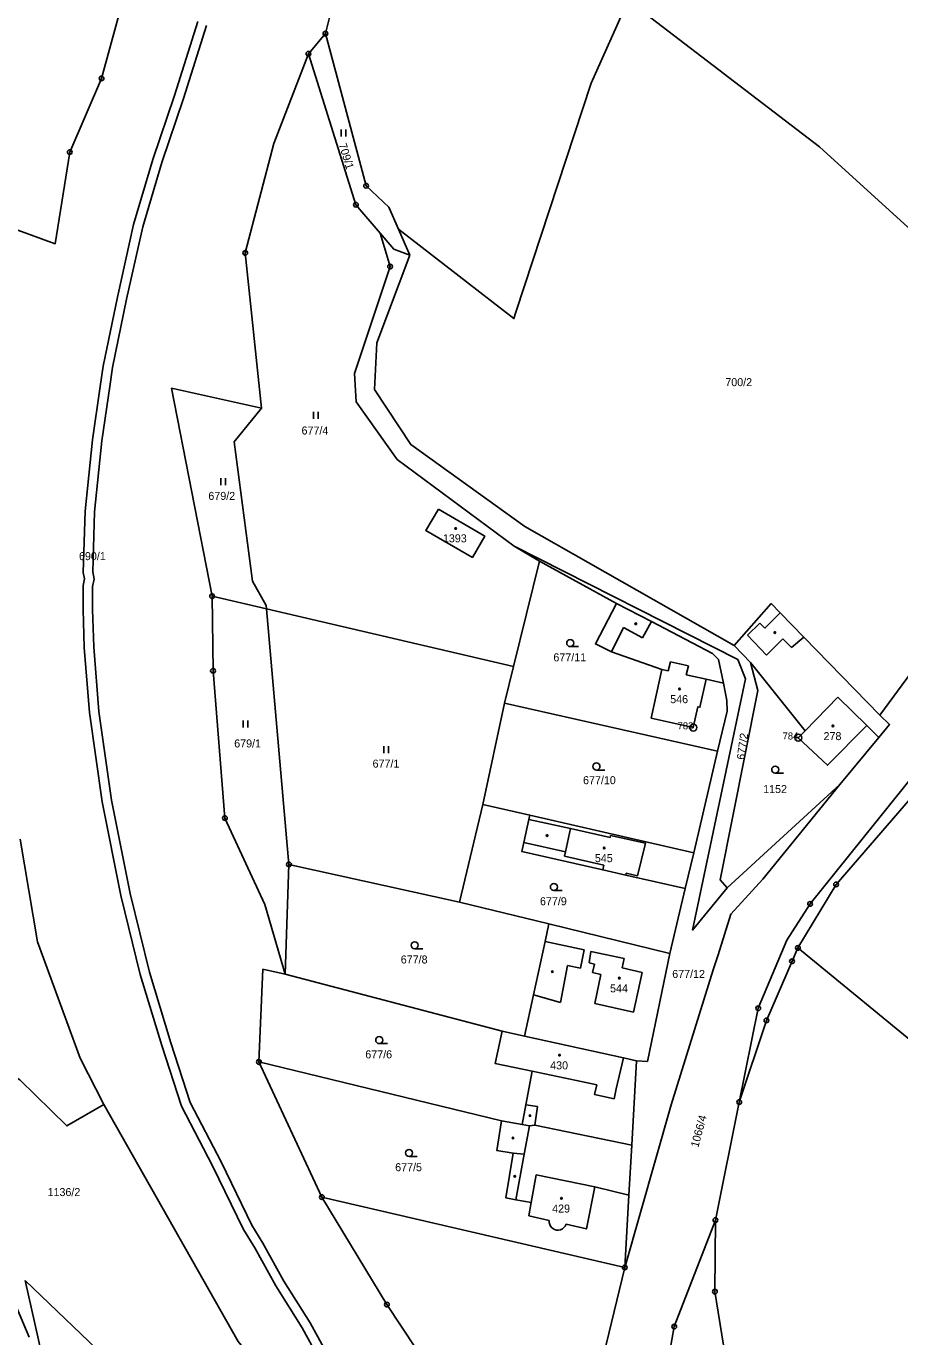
# Model space of a CAD drawing. Extents: x -680203 to -673936, y -1102717 to -1093650.
# Drawn here: x -678266.1 to -678080.7, y -1098026.9 to -1097748.5 of the extents above; entities that cross this region are included whole.
import ezdxf

# ---------------------------------------------------------------- set-up
doc = ezdxf.new("R2010")
doc.units = 0
for name, color, linetype in [('SOxx02xx_Koleje_param další_Popis10', 7, 'Continuous'), ('SOxxxxxx_Koleje_hlavní_body_Popis10', 7, 'Continuous'), ('SOxxxxxx_Koleje_LN_parametry_Popis10', 7, 'Continuous'), ('SOxxxxxx_Koleje_param další_Popis10', 7, 'Continuous'), ('SOxxxxxx_Osa_bod_P', 7, 'Continuous'), ('SOxxxxxx_Staničení_Popis10', 7, 'Continuous'), ('x_prac', 7, 'Continuous')]:
    doc.layers.add(name, color=color, linetype=linetype)

msp = doc.modelspace()

# ---------------------------------------------------------------- linework, layer by layer
at = {"layer": 'SOxx02xx_Koleje_param další_Popis10'}
for centre, radius in [((-678202.6, -1097750.12), 0.5), ((-678202.6, -1097750.12), 0.0303), ((-678206.22, -1097754.39), 0.5), ((-678206.22, -1097754.39), 0.0303), ((-678250.12, -1097759.62), 0.5), ((-678250.12, -1097759.62), 0.0303), ((-678256.89, -1097775.27), 0.5), ((-678256.89, -1097775.27), 0.0303), ((-678193.97, -1097782.44), 0.5), ((-678193.97, -1097782.44), 0.0303), ((-678196.15, -1097786.45), 0.5), ((-678196.15, -1097786.45), 0.0303), ((-678219.62, -1097796.7), 0.5), ((-678219.62, -1097796.7), 0.0303), ((-678188.88, -1097799.59), 0.5), ((-678188.88, -1097799.59), 0.0303), ((-678226.65, -1097869.62), 0.5), ((-678226.65, -1097869.62), 0.0303), ((-678226.47, -1097885.44), 0.5), ((-678226.47, -1097885.44), 0.0303), ((-678124.51, -1097897.5), 0.75), ((-678124.51, -1097897.5), 0.03), ((-678102.22, -1097899.66), 0.75), ((-678102.22, -1097899.66), 0.03), ((-678223.94, -1097916.72), 0.5), ((-678223.94, -1097916.72), 0.0303), ((-678210.34, -1097926.57), 0.5), ((-678210.34, -1097926.57), 0.0303), ((-678094.2, -1097930.82), 0.5), ((-678094.2, -1097930.82), 0.0303), ((-678099.72, -1097934.97), 0.5), ((-678099.72, -1097934.97), 0.0303), ((-678102.32, -1097944.3), 0.5), ((-678102.32, -1097944.3), 0.0303), ((-678103.56, -1097947.14), 0.5), ((-678103.56, -1097947.14), 0.0303), ((-678110.72, -1097957.1), 0.5), ((-678110.72, -1097957.1), 0.0303), ((-678109, -1097959.71), 0.5), ((-678109, -1097959.71), 0.0303), ((-678216.74, -1097968.53), 0.5), ((-678216.74, -1097968.53), 0.0303), ((-678114.75, -1097977.04), 0.5), ((-678114.75, -1097977.04), 0.0303), ((-678203.36, -1097997.23), 0.5), ((-678203.36, -1097997.23), 0.0303), ((-678119.81, -1098002.1), 0.5), ((-678119.81, -1098002.1), 0.0303), ((-678139.06, -1098012.15), 0.5), ((-678139.06, -1098012.15), 0.0303), ((-678119.94, -1098017.31), 0.5), ((-678119.94, -1098017.31), 0.0303), ((-678189.56, -1098020.05), 0.5), ((-678189.56, -1098020.05), 0.0303), ((-678128.56, -1098024.74), 0.5), ((-678128.56, -1098024.74), 0.0303)]:
    msp.add_circle(centre, radius, dxfattribs=at)
at = {"layer": 'SOxxxxxx_Koleje_hlavní_body_Popis10'}
for p, q in [((-678199.28, -1097771.97), (-678199.28, -1097770.47)), ((-678198.28, -1097771.97), (-678198.28, -1097770.47)), ((-678205.15, -1097831.95), (-678205.15, -1097830.45)), ((-678204.15, -1097831.95), (-678204.15, -1097830.45)), ((-678224.81, -1097846.02), (-678224.81, -1097844.52)), ((-678223.81, -1097846.02), (-678223.81, -1097844.52)), ((-678150.64, -1097880.31), (-678148.89, -1097880.31)), ((-678220.08, -1097897.52), (-678220.08, -1097896.02)), ((-678219.08, -1097897.52), (-678219.08, -1097896.02)), ((-678190.21, -1097902.92), (-678190.21, -1097901.42)), ((-678189.21, -1097902.92), (-678189.21, -1097901.42)), ((-678145.08, -1097906.52), (-678143.33, -1097906.52)), ((-678107.13, -1097907.18), (-678105.38, -1097907.18)), ((-678154.11, -1097932.11), (-678152.36, -1097932.11)), ((-678183.66, -1097944.49), (-678181.91, -1097944.49)), ((-678191.19, -1097964.63), (-678189.44, -1097964.63)), ((-678184.85, -1097988.6), (-678183.1, -1097988.6))]:
    msp.add_line(p, q, dxfattribs=at)
for centre in [(-678150.64, -1097879.56), (-678145.08, -1097905.77), (-678107.13, -1097906.43), (-678154.11, -1097931.36), (-678183.66, -1097943.74), (-678191.19, -1097963.88), (-678184.85, -1097987.85)]:
    msp.add_circle(centre, 0.75, dxfattribs=at)
at = {"layer": 'SOxxxxxx_Koleje_LN_parametry_Popis10'}
for points in [[(-678229.66, -1097747.55), (-678234.62, -1097763.24), (-678239.21, -1097776.87), (-678243.33, -1097790.63), (-678246.78, -1097806.12), (-678249.77, -1097820.72), (-678250.4, -1097825.04), (-678252.05, -1097836.39), (-678253.62, -1097851.57), (-678254.01, -1097864.55), (-678253.75, -1097865.93), (-678254.03, -1097867.31), (-678254.05, -1097872.42), (-678253.79, -1097880.5), (-678252.66, -1097894.32), (-678250.01, -1097913.29), (-678246.01, -1097933.15), (-678241.92, -1097949.94), (-678237.34, -1097965.05), (-678233.16, -1097977.88), (-678226.55, -1097990.62), (-678219.98, -1098004.13), (-678217.59, -1098008.02), (-678213.13, -1098016.09), (-678207.56, -1098024.98), (-678202.57, -1098034.04)], [(-678200.87, -1098032.96), (-678205.84, -1098023.96), (-678211.41, -1098015.07), (-678215.87, -1098007.02), (-678218.22, -1098003.17), (-678224.77, -1097989.72), (-678231.3, -1097977.1), (-678235.44, -1097964.45), (-678239.98, -1097949.42), (-678244.05, -1097932.71), (-678248.03, -1097912.95), (-678250.68, -1097894.1), (-678251.79, -1097880.38), (-678252.05, -1097872.4), (-678252.03, -1097867.51), (-678251.71, -1097865.95), (-678252.01, -1097864.39), (-678251.62, -1097851.71), (-678250.07, -1097836.63), (-678248.38, -1097825.09), (-678247.79, -1097821.06), (-678244.82, -1097806.54), (-678241.39, -1097791.13), (-678237.31, -1097777.47), (-678232.72, -1097763.86), (-678227.82, -1097748.37)]]:
    msp.add_lwpolyline(points, dxfattribs=at)
at = {"layer": 'SOxxxxxx_Koleje_param další_Popis10'}
for centre in [(-678174.95, -1097855.22), (-678136.73, -1097875.46), (-678107.21, -1097877.32), (-678127.44, -1097889.3), (-678094.88, -1097897.14), (-678155.55, -1097920.43), (-678143.43, -1097923.07), (-678154.44, -1097949.34), (-678140.21, -1097950.71), (-678152.92, -1097967.08), (-678159.18, -1097979.92), (-678162.78, -1097984.67), (-678162.41, -1097992.82), (-678152.5, -1097997.48)]:
    msp.add_circle(centre, 0.175, dxfattribs=at)
at = {"layer": 'SOxxxxxx_Staničení_Popis10'}
for p, q in [((-678109.3, -1097876.39), (-678106.05, -1097873.16)), ((-678139.34, -1097876.26), (-678141.87, -1097881.41)), ((-678135.29, -1097878.44), (-678139.34, -1097876.26)), ((-678133.42, -1097874.98), (-678135.29, -1097878.44)), ((-678112.98, -1097877.91), (-678110.37, -1097875.32)), ((-678110.37, -1097875.32), (-678109.3, -1097876.39)), ((-678109.01, -1097882.12), (-678112.98, -1097877.91)), ((-678105.51, -1097878.65), (-678109.01, -1097882.12)), ((-678103.65, -1097880.53), (-678105.51, -1097878.65)), ((-678101.07, -1097878.3), (-678103.65, -1097880.53)), ((-678131.17, -1097885.14), (-678129.86, -1097885.43)), ((-678129.86, -1097885.43), (-678129.33, -1097883.55)), ((-678129.33, -1097883.55), (-678125.52, -1097884.39)), ((-678125.52, -1097884.39), (-678126, -1097886.29)), ((-678126, -1097886.29), (-678121.78, -1097887.24)), ((-678100.76, -1097898.17), (-678093.81, -1097891.06)), ((-678093.81, -1097891.06), (-678087.68, -1097897.07)), ((-678159.44, -1097917), (-678150.56, -1097918.96)), ((-678151.68, -1097923.86), (-678150.56, -1097918.96)), ((-678150.56, -1097918.96), (-678142.17, -1097920.82)), ((-678142.17, -1097920.82), (-678142.09, -1097920.42)), ((-678142.09, -1097920.42), (-678134.68, -1097922.06)), ((-678151.68, -1097923.86), (-678160.52, -1097921.92)), ((-678151.89, -1097924.84), (-678151.68, -1097923.86)), ((-678134.68, -1097922.06), (-678136.33, -1097929.02)), ((-678143.51, -1097926.74), (-678151.89, -1097924.84)), ((-678143.73, -1097927.73), (-678143.51, -1097926.74)), ((-678138.77, -1097928.43), (-678138.86, -1097928.83)), ((-678136.33, -1097929.02), (-678138.77, -1097928.43)), ((-678155.99, -1097942.96), (-678147.7, -1097944.69)), ((-678147.7, -1097944.69), (-678148.46, -1097948.6)), ((-678146.64, -1097947.49), (-678146.26, -1097945.08)), ((-678146.26, -1097945.08), (-678143.2, -1097945.73)), ((-678143.2, -1097945.73), (-678139.18, -1097946.58)), ((-678151.2, -1097948.07), (-678152.71, -1097955.87)), ((-678148.46, -1097948.6), (-678151.2, -1097948.07)), ((-678145.5, -1097947.74), (-678146.64, -1097947.49)), ((-678145.89, -1097949.55), (-678145.5, -1097947.74)), ((-678139.18, -1097946.58), (-678139.63, -1097948.56)), ((-678139.63, -1097948.56), (-678135.38, -1097949.5)), ((-678144.12, -1097949.95), (-678145.89, -1097949.55)), ((-678145.45, -1097956.1), (-678144.12, -1097949.95)), ((-678135.38, -1097949.5), (-678137.24, -1097957.92)), ((-678152.71, -1097955.87), (-678158.47, -1097954.3)), ((-678137.24, -1097957.92), (-678145.45, -1097956.1)), ((-678139.31, -1097967.65), (-678140.89, -1097974.21)), ((-678158.71, -1097970.51), (-678149.31, -1097972.46)), ((-678149.31, -1097972.46), (-678144.98, -1097973.36)), ((-678144.98, -1097973.36), (-678145.46, -1097975.46)), ((-678141.32, -1097976.39), (-678140.89, -1097974.21)), ((-678145.46, -1097975.46), (-678141.32, -1097976.39)), ((-678160.06, -1097977.62), (-678157.57, -1097978)), ((-678157.57, -1097978), (-678158.17, -1097981.97)), ((-678159.32, -1097982.1), (-678160.41, -1097988.14)), ((-678162.74, -1097987.87), (-678160.41, -1097988.14)), ((-678160.41, -1097988.14), (-678162.16, -1097997.78)), ((-678158.92, -1097998.37), (-678157.9, -1097992.53)), ((-678157.9, -1097992.53), (-678145.4, -1097995.08))]:
    msp.add_line(p, q, dxfattribs=at)
at = {"layer": 'x_prac'}
for p, q in [((-678202.6, -1097750.12), (-678206.22, -1097754.39)), ((-678196.15, -1097786.45), (-678206.22, -1097754.39)), ((-678190.97, -1097792.51), (-678196.15, -1097786.45)), ((-678187.12, -1097791.62), (-678189.18, -1097786.99)), ((-678190.97, -1097792.51), (-678188.09, -1097795.91)), ((-678190.97, -1097792.51), (-678188.88, -1097799.59)), ((-678184.66, -1097797.14), (-678187.12, -1097791.62)), ((-678188.09, -1097795.91), (-678184.66, -1097797.14)), ((-678162.52, -1097858.95), (-678157.17, -1097862.17)), ((-678157.17, -1097862.17), (-678162.65, -1097884.5)), ((-678157.17, -1097862.17), (-678140.82, -1097871.12)), ((-678215.1, -1097872.3), (-678226.65, -1097869.62)), ((-678162.65, -1097884.5), (-678215.1, -1097872.3)), ((-678215.1, -1097872.3), (-678210.34, -1097926.57)), ((-678115.81, -1097880.09), (-678112.38, -1097883.65)), ((-678164.57, -1097892.35), (-678162.65, -1097884.5)), ((-678169.19, -1097913.83), (-678164.57, -1097892.35)), ((-678119.4, -1097902.52), (-678164.57, -1097892.35)), ((-678093.43, -1097909.59), (-678085.11, -1097899.58)), ((-678119.4, -1097902.52), (-678124.4, -1097924.11)), ((-678099.72, -1097934.97), (-678074.44, -1097903.51)), ((-678099.72, -1097934.97), (-678074.44, -1097903.51)), ((-678117.3, -1097931.56), (-678093.43, -1097909.59)), ((-678174.17, -1097934.58), (-678169.19, -1097913.83)), ((-678159.25, -1097916.11), (-678169.19, -1097913.83)), ((-678124.4, -1097924.11), (-678159.25, -1097916.11)), ((-678124.4, -1097924.11), (-678126.21, -1097931.7)), ((-678210.34, -1097926.57), (-678211.12, -1097949.9)), ((-678210.34, -1097926.57), (-678174.17, -1097934.58)), ((-678126.21, -1097931.7), (-678129.51, -1097945.46)), ((-678155.17, -1097939.21), (-678174.17, -1097934.58)), ((-678104.69, -1097942.63), (-678099.72, -1097934.97)), ((-678104.69, -1097942.63), (-678099.72, -1097934.97)), ((-678129.51, -1097945.46), (-678155.17, -1097939.21)), ((-678110.72, -1097957.1), (-678104.69, -1097942.63)), ((-678110.72, -1097957.1), (-678104.69, -1097942.63)), ((-678061.25, -1097978.01), (-678102.32, -1097944.3)), ((-678165.06, -1097961.99), (-678211.12, -1097949.9)), ((-678114.75, -1097977.04), (-678110.72, -1097957.1)), ((-678114.75, -1097977.04), (-678110.72, -1097957.1)), ((-678160.38, -1097963.02), (-678165.06, -1097961.99)), ((-678216.74, -1097968.53), (-678203.36, -1097997.23)), ((-678165.21, -1097981.05), (-678216.74, -1097968.53)), ((-678137.56, -1097986.19), (-678136.54, -1097968.25)), ((-678114.75, -1097977.04), (-678119.81, -1098002.1)), ((-678114.75, -1097977.04), (-678119.81, -1098002.1)), ((-678160.86, -1097981.82), (-678165.21, -1097981.05)), ((-678138.17, -1097996.83), (-678137.56, -1097986.19)), ((-678139.06, -1098012.15), (-678203.36, -1097997.23)), ((-678139.06, -1098012.15), (-678138.17, -1097996.83)), ((-678119.81, -1098002.1), (-678128.56, -1098024.74)), ((-678119.81, -1098002.1), (-678128.56, -1098024.74)), ((-678152.27, -1098066.56), (-678139.06, -1098012.15)), ((-678247.75, -1098032.79), (-678266.36, -1098014.95)), ((-678266.36, -1098014.95), (-678261.31, -1098037.1)), ((-678265.53, -1098026.94), (-678269.07, -1098018.42)), ((-678128.56, -1098024.74), (-678134.28, -1098056.54)), ((-678128.56, -1098024.74), (-678134.28, -1098056.54))]:
    msp.add_line(p, q, dxfattribs=at)
for points in [[(-678153.82, -1097678.56), (-678165.17, -1097687.85), (-678198.15, -1097732.19), (-678202.6, -1097750.12)], [(-678224.22, -1097696.87), (-678239.95, -1097722.34), (-678250.12, -1097759.62), (-678256.89, -1097775.27), (-678259.97, -1097794.75), (-678278.23, -1097788.12)], [(-678138.31, -1097743.07), (-678146.2, -1097760.66), (-678162.17, -1097809.26), (-678162.61, -1097810.65), (-678187.12, -1097791.62)], [(-678035.28, -1097831.01), (-678097.74, -1097774.16), (-678138.31, -1097743.07)], [(-678189.18, -1097786.99), (-678193.97, -1097782.44), (-678202.6, -1097750.12)], [(-678206.22, -1097754.39), (-678213.53, -1097773.44), (-678219.62, -1097796.7), (-678216.17, -1097829.66)], [(-678115.81, -1097880.09), (-678160.28, -1097854.82), (-678184.48, -1097837.39), (-678192.22, -1097825.67), (-678191.69, -1097815.8), (-678184.66, -1097797.14)], [(-678188.88, -1097799.59), (-678196.45, -1097822.32), (-678196.06, -1097828.33), (-678187.35, -1097840.58), (-678162.52, -1097858.95)], [(-678226.65, -1097869.62), (-678235.27, -1097825.45), (-678216.17, -1097829.66)], [(-678216.17, -1097829.66), (-678221.97, -1097836.84), (-678218.1, -1097866.43), (-678215.17, -1097871.61), (-678215.1, -1097872.3)], [(-678084.93, -1097894.85), (-678078.23, -1097885.75), (-678035.28, -1097831.01)], [(-678178.62, -1097851.13), (-678181.32, -1097855.66), (-678171.4, -1097861.37), (-678168.78, -1097856.83), (-678178.62, -1097851.13)], [(-678117.3, -1097931.56), (-678124.71, -1097940.53), (-678113.4, -1097887.12), (-678115.04, -1097883.07), (-678162.52, -1097858.95)], [(-678226.65, -1097869.62), (-678226.47, -1097885.44), (-678223.94, -1097916.72), (-678215.46, -1097935.05), (-678211.12, -1097949.9)], [(-678140.82, -1097871.12), (-678145.31, -1097879.72), (-678141.87, -1097881.41), (-678131.17, -1097885.14), (-678133.44, -1097895.5), (-678124.51, -1097897.5), (-678123.52, -1097893.08), (-678123.11, -1097893.17), (-678121.78, -1097887.24), (-678118.14, -1097888.05)], [(-678140.82, -1097871.12), (-678133.42, -1097874.98), (-678120.44, -1097881.78), (-678119.18, -1097883.02), (-678118.14, -1097888.05)], [(-678084.93, -1097894.85), (-678101.07, -1097878.3), (-678106.05, -1097873.16), (-678107.97, -1097871.17), (-678115.81, -1097880.09)], [(-678112.38, -1097883.65), (-678110.81, -1097889.64), (-678118.82, -1097929.85), (-678117.3, -1097931.56)], [(-678112.38, -1097883.65), (-678100.76, -1097898.17), (-678102.22, -1097899.66), (-678096.03, -1097905.51), (-678087.68, -1097897.07), (-678085.11, -1097899.58)], [(-678118.14, -1097888.05), (-678117.37, -1097891.74), (-678117.35, -1097894.01), (-678119.4, -1097902.52)], [(-678085.11, -1097899.58), (-678082.86, -1097896.88), (-678084.93, -1097894.85)], [(-678093.43, -1097909.59), (-678109.78, -1097929.72), (-678116.58, -1097937.13), (-678119.27, -1097945.75), (-678120.29, -1097948.99), (-678129.23, -1097977.63), (-678139.06, -1098012.15)], [(-678076.14, -1097909.95), (-678094.2, -1097930.82), (-678102.32, -1097944.3)], [(-678159.25, -1097916.11), (-678159.44, -1097917), (-678160.52, -1097921.92), (-678160.94, -1097923.82), (-678143.73, -1097927.73), (-678138.86, -1097928.83), (-678126.21, -1097931.7)], [(-678249.65, -1097977.55), (-678254.7, -1097967.7), (-678263.74, -1097943.01), (-678267.39, -1097921.18)], [(-678155.17, -1097939.21), (-678155.99, -1097942.96), (-678158.47, -1097954.3), (-678160.38, -1097963.02)], [(-678129.51, -1097945.46), (-678134.26, -1097968.4), (-678136.54, -1097968.25)], [(-678102.32, -1097944.3), (-678103.56, -1097947.14), (-678109, -1097959.71), (-678114.75, -1097977.04)], [(-678211.12, -1097949.9), (-678215.89, -1097948.82), (-678216.74, -1097968.53)], [(-678296.07, -1097954.61), (-678267.45, -1097972.3), (-678257.5, -1097982.1), (-678249.65, -1097977.55)], [(-678165.06, -1097961.99), (-678166.57, -1097968.87), (-678158.71, -1097970.51), (-678160.06, -1097977.62), (-678160.86, -1097981.82)], [(-678136.54, -1097968.25), (-678139.31, -1097967.65), (-678160.38, -1097963.02)], [(-678249.65, -1097977.55), (-678221.1, -1098027.92), (-678200.07, -1098053.56), (-678189.07, -1098063.3)], [(-678165.21, -1097981.05), (-678166.23, -1097987.3), (-678162.74, -1097987.87), (-678164.3, -1097997.4), (-678162.16, -1097997.78), (-678158.92, -1097998.37), (-678159.4, -1098001.17), (-678155.09, -1098002.17)], [(-678137.56, -1097986.19), (-678158.17, -1097981.97), (-678159.32, -1097982.1), (-678160.86, -1097981.82)], [(-678151.52, -1098002.99), (-678147.21, -1098003.99), (-678145.4, -1097995.08), (-678138.17, -1097996.83)], [(-678203.36, -1097997.23), (-678189.56, -1098020.05), (-678177.13, -1098038.86), (-678170.5, -1098046.93), (-678159.07, -1098060.54), (-678152.27, -1098066.56)], [(-678119.81, -1098002.1), (-678119.94, -1098017.31), (-678118.13, -1098028.66), (-678116.09, -1098035.99), (-678112.87, -1098043.15), (-678106.75, -1098055.01)], [(-678155.09, -1098002.17), (-678155.09, -1098002.6), (-678155, -1098003.02), (-678154.81, -1098003.4), (-678154.54, -1098003.73), (-678154.2, -1098003.99), (-678153.96, -1098004.11), (-678153.55, -1098004.23), (-678153.12, -1098004.24), (-678152.7, -1098004.16), (-678152.31, -1098003.98), (-678151.97, -1098003.71), (-678151.7, -1098003.38), (-678151.52, -1098002.99)]]:
    msp.add_lwpolyline(points, dxfattribs=at)

# ---------------------------------------------------------------- texts
at = {"layer": 'SOxx02xx_Koleje_param další_Popis10'}
for s, p in [('783', (-678127.85, -1097897.88)), ('784', (-678105.56, -1097900.03))]:
    msp.add_text(s, height=1.5, dxfattribs=at).set_placement(p)
at = {"layer": 'SOxxxxxx_Osa_bod_P'}
for s, rotation, p in [('709/1', 287, (-678199.81, -1097773.65)), ('677/2', 82, (-678113.65, -1097904.42)), ('1066/4', 75, (-678123.46, -1097986.8))]:
    msp.add_text(s, height=1.7, rotation=rotation, dxfattribs=at).set_placement(p)
for s, p in [('700/2', (-678117.72, -1097824.99)), ('677/4', (-678207.67, -1097835.26)), ('679/2', (-678227.46, -1097849.15)), ('1393', (-678177.67, -1097858.16)), ('690/1', (-678254.92, -1097861.94)), ('677/11', (-678154.22, -1097883.44)), ('546', (-678129.42, -1097892.32)), ('278', (-678096.87, -1097900.17)), ('679/1', (-678221.97, -1097901.72)), ('677/1', (-678192.6, -1097906.01)), ('677/10', (-678147.92, -1097909.53)), ('1152', (-678109.69, -1097911.41)), ('545', (-678145.41, -1097926.09)), ('677/9', (-678157.06, -1097935.24)), ('677/8', (-678186.62, -1097947.61)), ('677/12', (-678128.99, -1097950.68)), ('544', (-678142.19, -1097953.74)), ('677/6', (-678194.14, -1097967.76)), ('430', (-678154.9, -1097970.1)), ('677/5', (-678187.8, -1097991.73)), ('1136/2', (-678261.59, -1097997.01)), ('429', (-678154.48, -1098000.51))]:
    msp.add_text(s, height=1.7, dxfattribs=at).set_placement(p)

doc.saveas('drawing.dxf')
